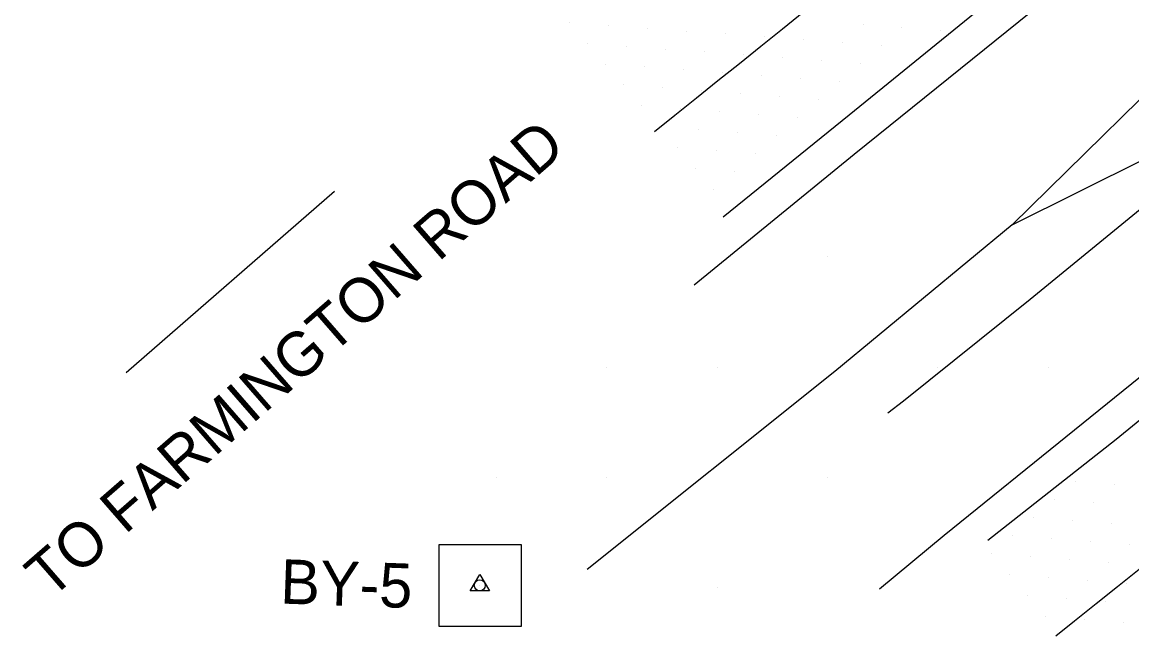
# Model space of a CAD drawing. Extents: x 1548934 to 1561348, y 809680 to 824075.
# Drawn here: x 1551357 to 1551457.5, y 810375.6 to 810431.2 of the extents above; entities that cross this region are included whole.
import ezdxf

# ---------------------------------------------------------------- set-up
doc = ezdxf.new("R2010")
doc.units = 0
for name, color, linetype in [('CTL Secondary Horizontal and Vertical Text', 7, 'Continuous'), ('E_NCDOT_Vertical_Profile_Ground_Line', 7, 'Continuous'), ('Exist DTM QL2 LIDAR Elevation Point', 7, 'Continuous'), ('Exist DTM Scan Elevation Point', 7, 'Continuous'), ('Exist Guardrail Cable Guide Rail', 7, 'Continuous'), ('Exist Roads EOP Leader', 7, 'Continuous'), ('Exist Roads EOP Text', 7, 'Continuous'), ('P_NCDOT_Horizontal_Alignment', 7, 'Continuous'), ('P_NCDOT_Horizontal_Alignment_Tick_Small', 7, 'Continuous'), ('P_RDY_Terminator_Cell', 7, 'Continuous'), ('PH Exist DTM Breakline', 7, 'Continuous')]:
    doc.layers.add(name, color=color, linetype=linetype)

msp = doc.modelspace()

# ---------------------------------------------------------------- linework, layer by layer
at = {"layer": 'E_NCDOT_Vertical_Profile_Ground_Line'}
for points in [[(1551420.51, 810413.56), (1551431.92, 810422.8), (1551455.24, 810441.77), (1551478.52, 810460.78), (1551501.7, 810479.83), (1551524.84, 810499.02), (1551547.88, 810518.23), (1551570.87, 810537.5), (1551593.82, 810556.9), (1551616.71, 810576.29), (1551639.81, 810595.49)], [(1551444.49, 810384.27), (1551456.11, 810393.42), (1551479.34, 810412.42), (1551502.58, 810431.4), (1551525.84, 810450.36), (1551548.96, 810469.49), (1551572.16, 810488.52), (1551595.19, 810507.74), (1551618.41, 810526.75), (1551626.1, 810533), (1551648.9, 810552.5)]]:
    msp.add_lwpolyline(points, dxfattribs=at)
at = {"layer": 'Exist DTM QL2 LIDAR Elevation Point'}
for p, q in [((1551429.97, 810409.96), (1551429.97, 810409.96)), ((1551409.97, 810399.96), (1551409.97, 810399.96)), ((1551419.97, 810399.96), (1551419.97, 810399.96)), ((1551439.97, 810399.96), (1551439.97, 810399.96)), ((1551449.98, 810399.96), (1551449.98, 810399.96)), ((1551399.97, 810389.96), (1551399.97, 810389.96)), ((1551409.97, 810389.96), (1551409.97, 810389.96)), ((1551429.97, 810389.96), (1551429.97, 810389.96)), ((1551419.97, 810379.96), (1551419.97, 810379.96))]:
    msp.add_line(p, q, dxfattribs=at)
at = {"layer": 'Exist DTM Scan Elevation Point'}
for p, q in [((1551406.6, 810431.2), (1551406.6, 810431.2)), ((1551410.13, 810430.93), (1551410.13, 810430.93)), ((1551413.65, 810430.66), (1551413.65, 810430.66)), ((1551417.18, 810430.39), (1551417.18, 810430.39)), ((1551433.18, 810430.95), (1551433.18, 810430.95)), ((1551436.7, 810430.69), (1551436.7, 810430.69)), ((1551440.23, 810430.42), (1551440.23, 810430.42)), ((1551408.23, 810429.3), (1551408.23, 810429.3)), ((1551420.71, 810430.13), (1551420.71, 810430.13)), ((1551424.23, 810429.86), (1551424.23, 810429.86)), ((1551427.76, 810429.59), (1551427.76, 810429.59)), ((1551431.28, 810429.32), (1551431.28, 810429.32)), ((1551411.76, 810429.03), (1551411.76, 810429.03)), ((1551415.28, 810428.76), (1551415.28, 810428.76)), ((1551418.81, 810428.5), (1551418.81, 810428.5)), ((1551422.33, 810428.23), (1551422.33, 810428.23)), ((1551434.81, 810429.06), (1551434.81, 810429.06)), ((1551409.86, 810427.4), (1551409.86, 810427.4)), ((1551425.86, 810427.96), (1551425.86, 810427.96)), ((1551429.39, 810427.69), (1551429.39, 810427.69)), ((1551432.91, 810427.43), (1551432.91, 810427.43)), ((1551413.39, 810427.14), (1551413.39, 810427.14)), ((1551416.91, 810426.87), (1551416.91, 810426.87)), ((1551420.44, 810426.6), (1551420.44, 810426.6)), ((1551423.96, 810426.33), (1551423.96, 810426.33)), ((1551411.49, 810425.51), (1551411.49, 810425.51)), ((1551415.02, 810425.24), (1551415.02, 810425.24)), ((1551427.49, 810426.07), (1551427.49, 810426.07)), ((1551431.01, 810425.8), (1551431.01, 810425.8)), ((1551418.54, 810424.97), (1551418.54, 810424.97)), ((1551422.07, 810424.7), (1551422.07, 810424.7)), ((1551425.59, 810424.44), (1551425.59, 810424.44)), ((1551429.12, 810424.17), (1551429.12, 810424.17)), ((1551413.12, 810423.61), (1551413.12, 810423.61)), ((1551416.64, 810423.34), (1551416.64, 810423.34)), ((1551420.17, 810423.08), (1551420.17, 810423.08)), ((1551423.7, 810422.81), (1551423.7, 810422.81)), ((1551427.22, 810422.54), (1551427.22, 810422.54)), ((1551414.75, 810421.71), (1551414.75, 810421.71)), ((1551418.27, 810421.45), (1551418.27, 810421.45)), ((1551421.8, 810421.18), (1551421.8, 810421.18)), ((1551425.33, 810420.91), (1551425.33, 810420.91)), ((1551416.38, 810419.82), (1551416.38, 810419.82)), ((1551419.9, 810419.55), (1551419.9, 810419.55)), ((1551423.43, 810419.28), (1551423.43, 810419.28)), ((1551418.01, 810417.92), (1551418.01, 810417.92)), ((1551421.53, 810417.65), (1551421.53, 810417.65)), ((1551419.64, 810416.03), (1551419.64, 810416.03)), ((1551452.42, 810389.55), (1551452.42, 810389.55)), ((1551455.94, 810389.29), (1551455.94, 810389.29)), ((1551450.52, 810387.93), (1551450.52, 810387.93)), ((1551454.05, 810387.66), (1551454.05, 810387.66)), ((1551448.62, 810386.3), (1551448.62, 810386.3)), ((1551452.15, 810386.03), (1551452.15, 810386.03)), ((1551455.67, 810385.76), (1551455.67, 810385.76)), ((1551446.73, 810384.67), (1551446.73, 810384.67)), ((1551450.25, 810384.4), (1551450.25, 810384.4)), ((1551453.78, 810384.13), (1551453.78, 810384.13)), ((1551444.83, 810383.04), (1551444.83, 810383.04)), ((1551457.3, 810383.86), (1551457.3, 810383.86)), ((1551448.36, 810382.77), (1551448.36, 810382.77)), ((1551451.88, 810382.5), (1551451.88, 810382.5)), ((1551455.41, 810382.24), (1551455.41, 810382.24)), ((1551446.46, 810381.14), (1551446.46, 810381.14)), ((1551449.99, 810380.87), (1551449.99, 810380.87)), ((1551453.51, 810380.61), (1551453.51, 810380.61)), ((1551457.03, 810380.34), (1551457.03, 810380.34)), ((1551448.09, 810379.25), (1551448.09, 810379.25)), ((1551451.61, 810378.98), (1551451.61, 810378.98)), ((1551455.14, 810378.71), (1551455.14, 810378.71)), ((1551449.72, 810377.35), (1551449.72, 810377.35)), ((1551453.24, 810377.08), (1551453.24, 810377.08)), ((1551456.77, 810376.81), (1551456.77, 810376.81))]:
    msp.add_line(p, q, dxfattribs=at)
at = {"layer": 'Exist Guardrail Cable Guide Rail'}
msp.add_lwpolyline([(1551645.07, 810568.01), (1551633.43, 810558.34), (1551621.82, 810548.84), (1551610.48, 810539.58), (1551598.85, 810530.04), (1551587.49, 810520.24), (1551575.88, 810510.52), (1551564.4, 810500.87), (1551552.92, 810491.41), (1551541.3, 810481.92), (1551529.64, 810472.4), (1551518.01, 810462.92), (1551506.5, 810453.47), (1551494.83, 810444.05), (1551483.16, 810434.6), (1551471.54, 810425.12), (1551459.95, 810415.58), (1551448.33, 810406.09), (1551436.85, 810396.88), (1551435.44, 810395.77)], dxfattribs=at)
at = {"layer": 'Exist Roads EOP Leader'}
msp.add_line((1551366.44, 810399.48), (1551385.3, 810415.89), dxfattribs=at)
at = {"layer": 'P_NCDOT_Horizontal_Alignment'}
msp.add_line((1551398.47, 810380.18), (1551398.47, 810380.18), dxfattribs=at)
msp.add_line((1551398.47, 810380.18), (1551398.47, 810380.18), dxfattribs=at)
msp.add_lwpolyline([(1551397.6, 810379.68), (1551398.47, 810381.18), (1551399.34, 810379.68)], close=True, dxfattribs=at)
msp.add_lwpolyline([(1551397.6, 810379.68), (1551398.47, 810381.18), (1551399.34, 810379.68)], close=True, dxfattribs=at)
msp.add_circle((1551398.47, 810380.18), 0.5, dxfattribs=at)
msp.add_circle((1551398.47, 810380.18), 0.5, dxfattribs=at)
at = {"layer": 'P_NCDOT_Horizontal_Alignment_Tick_Small'}
msp.add_line((1551398.47, 810380.18), (1551398.47, 810380.18), dxfattribs=at)
msp.add_line((1551398.47, 810380.18), (1551398.47, 810380.18), dxfattribs=at)
msp.add_lwpolyline([(1551394.79, 810383.88), (1551402.21, 810383.88), (1551402.21, 810376.46), (1551394.79, 810376.46)], close=True, dxfattribs=at)
msp.add_lwpolyline([(1551394.79, 810383.88), (1551402.21, 810383.88), (1551402.21, 810376.46), (1551394.79, 810376.46)], close=True, dxfattribs=at)
at = {"layer": 'P_RDY_Terminator_Cell'}
for points in [[(1551458.89, 810457.33), (1551456.95, 810455.76), (1551455, 810454.19), (1551453.06, 810452.62), (1551451.12, 810451.04), (1551449.18, 810449.46), (1551447.24, 810447.89), (1551445.3, 810446.31), (1551443.36, 810444.73), (1551441.42, 810443.15), (1551439.48, 810441.57), (1551437.54, 810440), (1551435.6, 810438.42), (1551433.66, 810436.84), (1551431.72, 810435.26), (1551429.78, 810433.7), (1551427.83, 810432.13), (1551425.88, 810430.56), (1551423.93, 810429), (1551421.98, 810427.43), (1551420.03, 810425.87), (1551418.09, 810424.3), (1551416.14, 810422.73), (1551414.31, 810421.27)], [(1551450.65, 810375.61), (1551452.34, 810376.96), (1551454.29, 810378.53), (1551456.24, 810380.09), (1551458.19, 810381.65)]]:
    msp.add_lwpolyline(points, dxfattribs=at)
at = {"layer": 'PH Exist DTM Breakline'}
for points in [[(1551417.88, 810407.4), (1551432.39, 810419.23), (1551448.39, 810432.13), (1551463.91, 810444.56), (1551480.56, 810458.73), (1551496, 810470.72), (1551512.78, 810483.45), (1551526.12, 810494.88), (1551540.8, 810506.74), (1551554.49, 810518.26), (1551567.6, 810529.51), (1551583.15, 810542.27), (1551597.08, 810551.66), (1551607.7, 810560.57), (1551621.14, 810571.73), (1551639.86, 810587.95), (1551647.75, 810594.05)], [(1551658.02, 810565.91), (1551634.48, 810546.87), (1551612.4, 810528.84), (1551592.06, 810511.7), (1551567.72, 810489.45), (1551545.05, 810470.28), (1551524.68, 810453.48), (1551509.74, 810441.46), (1551485.85, 810422.03), (1551464.13, 810403.78), (1551440.53, 810384.69), (1551434.66, 810379.83)], [(1551487.79, 810447.59), (1551479.36, 810440.01), (1551464.82, 810430.64), (1551446.69, 810412.85), (1551430.63, 810399.56), (1551408.2, 810381.61)], [(1551446.69, 810412.85), (1551458.77, 810418.85), (1551471.13, 810426.83), (1551481.19, 810435.1), (1551491.21, 810443.3)]]:
    msp.add_lwpolyline(points, dxfattribs=at)

# ---------------------------------------------------------------- texts
at = {"layer": 'CTL Secondary Horizontal and Vertical Text'}
msp.add_text('BY-5', height=4.02, rotation=358, dxfattribs=at).set_placement((1551380.36, 810378.54))
at = {"layer": 'Exist Roads EOP Text'}
msp.add_text('TO FARMINGTON ROAD', height=4.02, rotation=41.0309, dxfattribs=at).set_placement((1551359.58, 810378.85))

doc.saveas('drawing.dxf')
